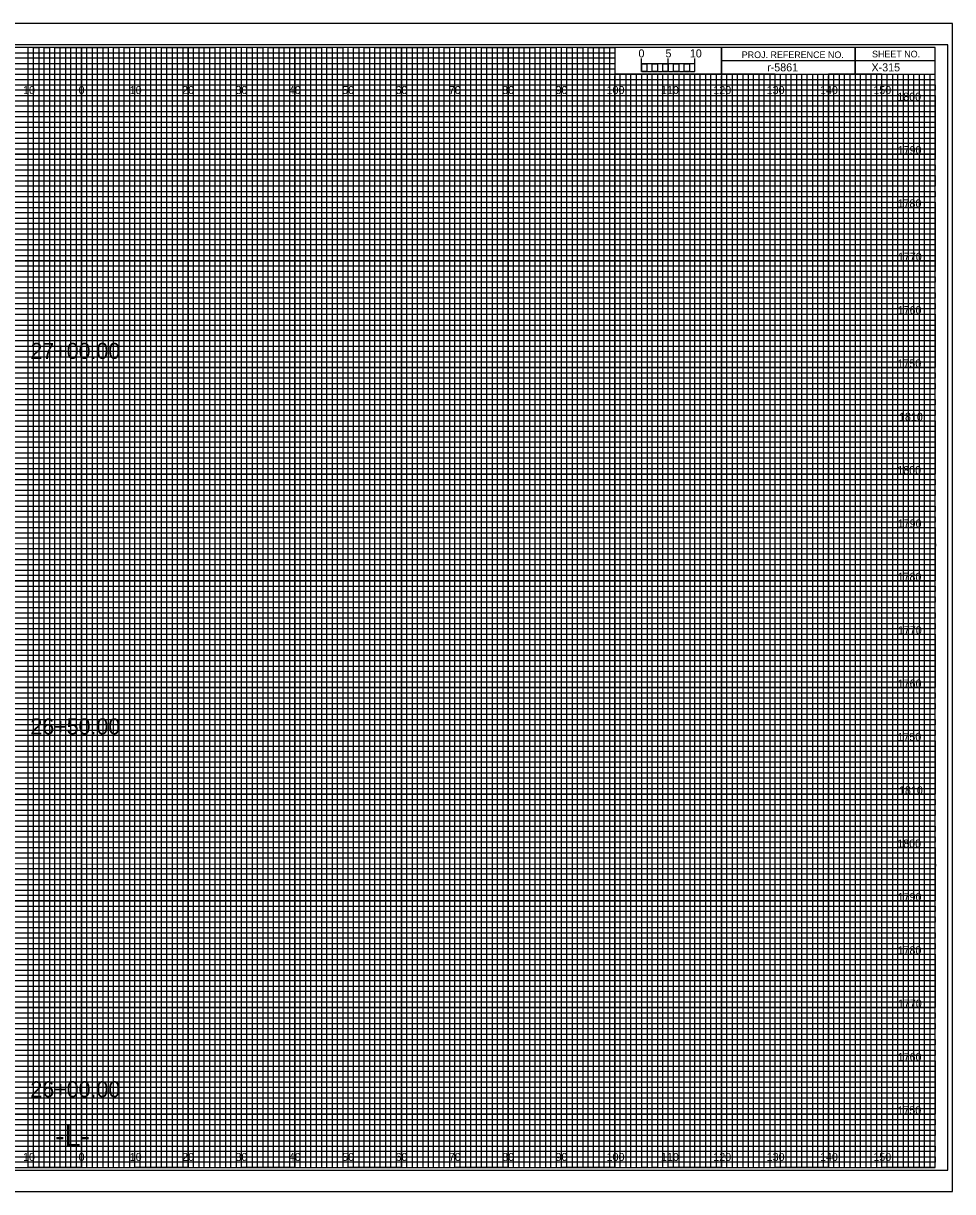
# Model space of a CAD drawing. Extents: x -15 to 323, y -5 to 6170.
# Drawn here: x 149.1 to 323.3, y 2415.5 to 2634.5 of the extents above; entities that cross this region are included whole.
import ezdxf

# ---------------------------------------------------------------- set-up
doc = ezdxf.new("R2010")
doc.units = 0
for name, color, linetype in [('Prop XS Alignment Label', 7, 'Continuous'), ('Prop XS Bar Scale Labels', 7, 'Continuous'), ('Prop XS DDE', 7, 'Continuous'), ('Prop XS DDE Earthwork Shape', 7, 'Continuous'), ('Prop XS DDE Slope Text', 7, 'Continuous'), ('Prop XS DDE Text', 7, 'Continuous'), ('Prop XS Earthwork Shape', 7, 'Continuous'), ('Prop XS Noise Wall', 7, 'Continuous'), ('Prop XS Project Number', 7, 'Continuous'), ('Prop XS Retaining Wall', 7, 'Continuous'), ('Prop XS Station Labels', 7, 'Continuous'), ('Prop XS Temporary Shoring', 7, 'Continuous'), ('Scratch_Level_3', 7, 'Continuous'), ('Scratch_Level_7', 7, 'Continuous'), ('Scratch_Level_8', 7, 'Continuous'), ('Sheet Cross Section Grid Minor 1 CELL', 7, 'Continuous')]:
    doc.layers.add(name, color=color, linetype=linetype)

msp = doc.modelspace()

# ---------------------------------------------------------------- linework, layer by layer
at = {"layer": 'Prop XS Alignment Label'}
for p, q in [((265, 2625.49), (265, 2627.9)), ((265, 2626.9), (265, 2627.9)), ((270, 2625.49), (270, 2627.9)), ((275, 2625.49), (275, 2627.9)), ((275, 2626.9), (275, 2627.9))]:
    msp.add_line(p, q, dxfattribs=at)
for points in [[(275, 2626.9), (265, 2626.9), (265, 2625.49), (275, 2625.49)], [(265, 2626.9), (266, 2626.9), (266, 2625.49), (265, 2625.49)], [(267, 2626.9), (268, 2626.9), (268, 2625.49), (267, 2625.49)], [(269, 2626.9), (270, 2626.9), (270, 2625.49), (269, 2625.49)], [(271, 2626.9), (272, 2626.9), (272, 2625.49), (271, 2625.49)], [(273, 2626.9), (274, 2626.9), (274, 2625.49), (273, 2625.49)]]:
    msp.add_lwpolyline(points, close=True, dxfattribs=at)
at = {"layer": 'Prop XS DDE'}
msp.add_lwpolyline([(-13.4, 2415.5), (323.3, 2415.5), (323.3, 2634.5), (-13.4, 2634.5)], close=True, dxfattribs=at)
at = {"layer": 'Prop XS DDE Slope Text'}
msp.add_lwpolyline([(-10.8, 2419.5), (322.4, 2419.5), (322.4, 2630.5), (-10.8, 2630.5)], close=True, dxfattribs=at)
at = {"layer": 'Prop XS DDE Text'}
for p, q in [((150, 2420), (150, 2630)), ((160, 2420), (160, 2630)), ((170, 2420), (170, 2630)), ((180, 2420), (180, 2630)), ((190, 2420), (190, 2630)), ((200, 2420), (200, 2630)), ((210, 2420), (210, 2630)), ((220, 2420), (220, 2630)), ((230, 2420), (230, 2630)), ((240, 2420), (240, 2630)), ((250, 2420), (250, 2630)), ((260, 2420), (260, 2624.69)), ((270, 2420), (270, 2624.69)), ((280, 2420), (280, 2624.69)), ((290, 2420), (290, 2624.69)), ((300, 2420), (300, 2624.69)), ((310, 2420), (310, 2624.69)), ((0, 2620), (320, 2620)), ((0, 2610), (320, 2610)), ((0, 2600), (320, 2600)), ((0, 2590), (320, 2590)), ((0, 2580), (320, 2580)), ((0, 2570), (320, 2570)), ((0, 2560), (320, 2560)), ((0, 2550), (320, 2550)), ((0, 2540), (320, 2540)), ((0, 2530), (320, 2530)), ((0, 2520), (320, 2520)), ((0, 2510), (320, 2510)), ((0, 2500), (320, 2500)), ((0, 2490), (320, 2490)), ((0, 2480), (320, 2480)), ((0, 2470), (320, 2470)), ((0, 2460), (320, 2460)), ((0, 2450), (320, 2450)), ((0, 2440), (320, 2440)), ((0, 2430), (320, 2430))]:
    msp.add_line(p, q, dxfattribs=at)
at = {"layer": 'Prop XS Earthwork Shape'}
for p, q in [((150, 2630), (140, 2630)), ((150, 2420), (150, 2630)), ((170, 2630), (160, 2630)), ((160, 2630), (160, 2420)), ((170, 2420), (170, 2630)), ((190, 2630), (180, 2630)), ((180, 2630), (180, 2420)), ((190, 2420), (190, 2630)), ((210, 2630), (200, 2630)), ((200, 2630), (200, 2420)), ((210, 2420), (210, 2630)), ((230, 2630), (220, 2630)), ((220, 2630), (220, 2420)), ((230, 2420), (230, 2630)), ((250, 2630), (240, 2630)), ((240, 2630), (240, 2420)), ((250, 2420), (250, 2630)), ((260, 2630), (260, 2420)), ((270, 2420), (270, 2625)), ((290, 2625), (280, 2625)), ((280, 2625), (280, 2420)), ((290, 2420), (290, 2625)), ((310, 2625), (300, 2625)), ((300, 2625), (300, 2420)), ((310, 2420), (310, 2625)), ((160, 2420), (150, 2420)), ((180, 2420), (170, 2420)), ((200, 2420), (190, 2420)), ((220, 2420), (210, 2420)), ((240, 2420), (230, 2420)), ((260, 2420), (250, 2420)), ((280, 2420), (270, 2420)), ((300, 2420), (290, 2420)), ((320, 2420), (310, 2420)), ((320, 2420), (320, 2420))]:
    msp.add_line(p, q, dxfattribs=at)
for points in [[(0, 2620), (320, 2620), (320, 2610), (0, 2610)], [(0, 2600), (320, 2600), (320, 2590), (0, 2590)], [(0, 2580), (320, 2580), (320, 2570), (0, 2570)], [(0, 2560), (320, 2560), (320, 2550), (0, 2550)], [(0, 2540), (320, 2540), (320, 2530), (0, 2530)], [(0, 2520), (320, 2520), (320, 2510), (0, 2510)], [(0, 2500), (320, 2500), (320, 2490), (0, 2490)], [(0, 2480), (320, 2480), (320, 2470), (0, 2470)], [(0, 2460), (320, 2460), (320, 2450), (0, 2450)], [(0, 2440), (320, 2440), (320, 2430), (0, 2430)]]:
    msp.add_lwpolyline(points, dxfattribs=at)
at = {"layer": 'Prop XS Noise Wall'}
for p, q in [((305, 2630), (305, 2625)), ((305, 2625), (305, 2630)), ((280, 2627.5), (280, 2625)), ((320, 2627.49), (280, 2627.49)), ((280, 2625), (320, 2625))]:
    msp.add_line(p, q, dxfattribs=at)
for points in [[(320, 2630), (0, 2630), (0, 2420), (320, 2420)], [(280, 2630), (260, 2630), (260, 2625.03), (280, 2625.03)], [(320, 2630), (280, 2630), (280, 2625), (320, 2625)]]:
    msp.add_lwpolyline(points, close=True, dxfattribs=at)
at = {"layer": 'Prop XS Retaining Wall'}
for p, q in [((267, 2625), (266.01, 2625)), ((266.01, 2625), (266.01, 2420)), ((267, 2420), (267, 2625)), ((269, 2625), (268, 2625)), ((268, 2625), (268, 2420)), ((269, 2420), (269, 2625)), ((266.01, 2420), (265, 2420)), ((268, 2420), (267, 2420))]:
    msp.add_line(p, q, dxfattribs=at)
for points in [[(150, 2420), (151, 2420), (151, 2630), (152, 2630), (152, 2420)], [(152, 2420), (153, 2420), (153, 2630), (154, 2630), (154, 2420)], [(155, 2420), (156, 2420), (156, 2630), (157, 2630), (157, 2420)], [(157, 2420), (158, 2420), (158, 2630), (159, 2630), (159, 2420)], [(160, 2420), (161, 2420), (161, 2630), (162, 2630), (162, 2420)], [(162, 2420), (163, 2420), (163, 2630), (164, 2630), (164, 2420)], [(165, 2420), (166, 2420), (166, 2630), (167, 2630), (167, 2420)], [(167, 2420), (168, 2420), (168, 2630), (169, 2630), (169, 2420)], [(170, 2420), (171, 2420), (171, 2630), (172, 2630), (172, 2420)], [(172, 2420), (173, 2420), (173, 2630), (174, 2630), (174, 2420)], [(175, 2420), (176, 2420), (176, 2630), (177, 2630), (177, 2420)], [(177, 2420), (178, 2420), (178, 2630), (179, 2630), (179, 2420)], [(180, 2420), (181, 2420), (181, 2630), (182, 2630), (182, 2420)], [(182, 2420), (183, 2420), (183, 2630), (184, 2630), (184, 2420)], [(185, 2420), (186, 2420), (186, 2630), (187, 2630), (187, 2420)], [(187, 2420), (188, 2420), (188, 2630), (189, 2630), (189, 2420)], [(190, 2420), (191, 2420), (191, 2630), (192, 2630), (192, 2420)], [(192, 2420), (193, 2420), (193, 2630), (194, 2630), (194, 2420)], [(195, 2420), (196, 2420), (196, 2630), (197, 2630), (197, 2420)], [(197, 2420), (198, 2420), (198, 2630), (199, 2630), (199, 2420)], [(200, 2420), (201, 2420), (201, 2630), (202, 2630), (202, 2420)], [(202, 2420), (203, 2420), (203, 2630), (204, 2630), (204, 2420)], [(205, 2420), (206, 2420), (206, 2630), (207, 2630), (207, 2420)], [(207, 2420), (208, 2420), (208, 2630), (209, 2630), (209, 2420)], [(210, 2420), (211, 2420), (211, 2630), (212, 2630), (212, 2420)], [(212, 2420), (213, 2420), (213, 2630), (214, 2630), (214, 2420)], [(215, 2420), (216, 2420), (216, 2630), (217, 2630), (217, 2420)], [(217, 2420), (218, 2420), (218, 2630), (219, 2630), (219, 2420)], [(220, 2420), (221, 2420), (221, 2630), (222, 2630), (222, 2420)], [(222, 2420), (223, 2420), (223, 2630), (224, 2630), (224, 2420)], [(225, 2420), (226, 2420), (226, 2630), (227, 2630), (227, 2420)], [(227, 2420), (228, 2420), (228, 2630), (229, 2630), (229, 2420)], [(230, 2420), (231, 2420), (231, 2630), (232, 2630), (232, 2420)], [(232, 2420), (233, 2420), (233, 2630), (234, 2630), (234, 2420)], [(235, 2420), (236, 2420), (236, 2630), (237, 2630), (237, 2420)], [(237, 2420), (238, 2420), (238, 2630), (239, 2630), (239, 2420)], [(240, 2420), (241, 2420), (241, 2630), (242, 2630), (242, 2420)], [(242, 2420), (243, 2420), (243, 2630), (244, 2630), (244, 2420)], [(245, 2420), (246, 2420), (246, 2630), (247, 2630), (247, 2420)], [(247, 2420), (248, 2420), (248, 2630), (249, 2630), (249, 2420)], [(250, 2420), (251, 2420), (251, 2630), (252, 2630), (252, 2420)], [(252, 2420), (253, 2420), (253, 2630), (254, 2630), (254, 2420)], [(255, 2420), (256, 2420), (256, 2630), (257, 2630), (257, 2420)], [(257, 2420), (258, 2420), (258, 2630), (259, 2630), (259, 2420)], [(260, 2420), (261, 2420), (261, 2625), (262.02, 2625), (262.02, 2420)], [(262, 2420), (263, 2420), (263, 2625), (263.99, 2625), (263.99, 2420)], [(270, 2420), (270.98, 2420), (270.98, 2625), (272, 2625), (272, 2420)], [(272, 2420), (273, 2420), (273, 2625), (274.05, 2625), (274.05, 2420)], [(275, 2420), (276, 2420), (276, 2625), (277, 2625), (277, 2420)], [(277, 2420), (278, 2420), (278, 2625), (279, 2625), (279, 2420)], [(280, 2420), (281, 2420), (281, 2625), (282, 2625), (282, 2420)], [(282, 2420), (283, 2420), (283, 2625), (284, 2625), (284, 2420)], [(285, 2420), (286, 2420), (286, 2625), (287, 2625), (287, 2420)], [(287, 2420), (288, 2420), (288, 2625), (289, 2625), (289, 2420)], [(290, 2420), (291, 2420), (291, 2625), (292, 2625), (292, 2420)], [(292, 2420), (293, 2420), (293, 2625), (294, 2625), (294, 2420)], [(295, 2420), (296, 2420), (296, 2625), (297, 2625), (297, 2420)], [(297, 2420), (298, 2420), (298, 2625), (299, 2625), (299, 2420)], [(300, 2420), (301, 2420), (301, 2625), (302, 2625), (302, 2420)], [(302, 2420), (303, 2420), (303, 2625), (304, 2625), (304, 2420)], [(305, 2420), (306, 2420), (306, 2625), (307, 2625), (307, 2420)], [(307, 2420), (308, 2420), (308, 2625), (309, 2625), (309, 2420)], [(310, 2420), (311, 2420), (311, 2625), (312, 2625), (312, 2420)], [(312, 2420), (313, 2420), (313, 2625), (314, 2625), (314, 2420)], [(315, 2420), (316, 2420), (316, 2625), (317, 2625), (317, 2420)], [(317, 2420), (318, 2420), (318, 2625), (319, 2625), (319, 2420)]]:
    msp.add_lwpolyline(points, dxfattribs=at)
at = {"layer": 'Prop XS Station Labels'}
for points in [[(145, 2420), (155, 2420), (155, 2630), (165, 2630), (165, 2420), (175, 2420), (175, 2630), (185, 2630), (185, 2420), (195, 2420), (195, 2630), (205, 2630), (205, 2420), (215, 2420), (215, 2630), (225, 2630), (225, 2420), (235, 2420), (235, 2630), (245, 2630), (245, 2420), (255, 2420), (255, 2630), (259.93, 2630), (260, 2630), (260, 2625), (264.99, 2625), (264.99, 2420), (275, 2420), (275, 2625), (285, 2625), (285, 2420), (295, 2420), (295, 2625), (305, 2625), (305, 2420), (315, 2420), (315, 2625)], [(0, 2625), (275, 2625)], [(0, 2605), (320, 2605), (320, 2615), (0, 2615)], [(0, 2585), (320, 2585), (320, 2595), (0, 2595)], [(0, 2565), (320, 2565), (320, 2575), (0, 2575)], [(0, 2545), (320, 2545), (320, 2555), (0, 2555)], [(0, 2525), (320, 2525), (320, 2535), (0, 2535)], [(0, 2505), (320, 2505), (320, 2515), (0, 2515)], [(0, 2485), (320, 2485), (320, 2495), (0, 2495)], [(0, 2465), (320, 2465), (320, 2475), (0, 2475)], [(0, 2445), (320, 2445), (320, 2455), (0, 2455)], [(0, 2425), (320, 2425), (320, 2435), (0, 2435)]]:
    msp.add_lwpolyline(points, dxfattribs=at)
at = {"layer": 'Scratch_Level_7'}
for p, q in [((323.3, 2634.5), (-13.4, 2634.5)), ((-13.4, 2415.5), (323.3, 2415.5))]:
    msp.add_line(p, q, dxfattribs=at)
at = {"layer": 'Sheet Cross Section Grid Minor 1 CELL'}
for p, q in [((0, 2629), (260, 2629)), ((260, 2629), (260, 2627.98)), ((260, 2627.98), (0, 2627.98)), ((0, 2627), (260, 2627)), ((260, 2625.89), (0, 2625.89)), ((260, 2627), (260, 2625.89)), ((0, 2624), (320, 2624))]:
    msp.add_line(p, q, dxfattribs=at)
for points in [[(0, 2623), (270, 2623), (320, 2623), (320, 2622), (0, 2622)], [(0, 2621), (320, 2621), (320, 2619), (0, 2619)], [(0, 2618), (320, 2618), (320, 2617), (0, 2616.98)], [(0, 2616), (320, 2616), (320, 2614), (0, 2614)], [(0, 2613), (320, 2613), (320, 2612), (0, 2612)], [(0, 2611), (320, 2611), (320, 2609), (0, 2609)], [(0, 2608), (320, 2608), (320, 2607), (0, 2607)], [(0, 2606), (320, 2606), (320, 2604), (0, 2604)], [(0, 2603), (320, 2603), (320, 2602), (0, 2602)], [(0, 2601), (320, 2601), (320, 2599), (0, 2599)], [(0, 2598), (320, 2598), (320, 2597), (0, 2597)], [(0, 2596), (320, 2596), (320, 2593.95), (320, 2593), (320, 2592), (0, 2592)], [(0, 2594), (320, 2594), (320, 2593), (0, 2593)], [(0, 2591), (320, 2591), (320, 2589), (0, 2589.03)], [(0, 2589.03), (320, 2589), (320, 2588), (0, 2588)], [(0, 2587), (320, 2587), (320, 2586), (0, 2586)], [(0, 2584), (320, 2584), (320, 2583), (0, 2583)], [(0, 2582), (320, 2582), (320, 2581), (0, 2581)], [(-0.07, 2578.89), (320, 2578.89), (320, 2577.88), (-0.07, 2577.88)], [(0, 2577), (320, 2577), (320, 2576), (0, 2576)], [(0, 2574), (320, 2574), (320, 2573), (0, 2573)], [(0, 2572), (320, 2572), (320, 2571), (0, 2571)], [(0, 2569), (320, 2569), (320, 2568), (0, 2568)], [(0, 2567), (320, 2567), (320, 2566), (0, 2566)], [(0, 2564), (320, 2564), (320, 2563), (0, 2563)], [(0, 2562), (320, 2562), (320, 2561), (0, 2561)], [(0, 2559), (320, 2559), (319.99, 2557.98), (0, 2558)], [(0, 2557), (320, 2557), (320, 2556), (0, 2556)], [(0, 2554), (320, 2554), (320, 2553), (0, 2553)], [(0, 2552), (320, 2552), (320, 2551), (0, 2551)], [(0, 2549), (320, 2549), (320, 2548), (0, 2548)], [(0, 2547), (320, 2547), (320, 2546), (0, 2546)], [(0, 2544), (320, 2544), (320, 2543), (0, 2543)], [(0, 2542), (320, 2542), (320, 2541), (0, 2541)], [(0, 2539), (320, 2539), (320, 2538), (0, 2538)], [(0, 2536.99), (320.07, 2536.91), (320, 2536), (0, 2536)], [(0, 2534), (320, 2534), (320, 2533), (0, 2533)], [(0, 2532), (320, 2532), (320, 2531), (0, 2531)], [(0, 2529), (320, 2529), (320, 2528), (0, 2528)], [(0, 2527), (320, 2527), (320, 2526), (0, 2526)], [(0, 2524), (320, 2524), (320, 2523), (0, 2523)], [(0, 2522), (320, 2522), (320, 2521), (0, 2521)], [(0, 2519), (320, 2519), (320, 2518), (0, 2518)], [(0, 2517), (320, 2517), (320, 2516), (0, 2516)], [(0, 2514), (320, 2514), (320, 2513), (0, 2513)], [(0, 2512), (320, 2512), (320, 2511), (0, 2511)], [(0, 2509), (320, 2509), (320, 2508), (0, 2508)], [(0, 2507), (320, 2507), (320, 2506), (0, 2506)], [(0, 2504), (320, 2504), (320, 2503), (0, 2503)], [(0, 2502), (320, 2502), (320, 2501), (0, 2501)], [(0, 2499), (320, 2499), (319.99, 2497.98), (0, 2498)], [(0, 2497), (320, 2497), (320, 2496), (0, 2496)], [(0, 2494), (320, 2494), (320, 2493), (0, 2493)], [(0, 2492), (320, 2492), (320, 2491), (0, 2491)], [(0, 2489), (320, 2489), (320, 2488), (0, 2488)], [(0, 2487), (320, 2487), (320, 2486), (0, 2486)], [(0, 2484), (320, 2484), (320, 2483), (0, 2483)], [(0, 2482), (320, 2482), (320, 2481), (0, 2481)], [(0, 2479), (320, 2479), (320, 2478), (0, 2478)], [(0, 2476.99), (320.07, 2476.91), (320, 2476), (0, 2476)], [(0, 2474), (320, 2474), (320, 2473), (0, 2473)], [(0, 2472), (320, 2472), (320, 2471), (0, 2471)], [(0, 2469), (320, 2469), (320, 2468), (0, 2468)], [(0, 2467), (320, 2467), (320, 2466), (0, 2466)], [(0, 2464), (320, 2464), (320, 2463), (0, 2463)], [(0, 2462), (320, 2462), (320, 2461), (0, 2461)], [(0, 2459), (320, 2459), (320, 2458), (0, 2458)], [(0, 2457), (320, 2457), (320, 2456), (0, 2456)], [(0, 2454), (320, 2454), (320, 2453), (0, 2453)], [(0, 2452), (320, 2452), (320, 2451), (0, 2451)], [(0, 2449), (320, 2449), (320, 2448), (0, 2448)], [(0, 2447), (320, 2447), (320, 2446), (0, 2446)], [(0, 2444), (320, 2444), (320, 2443), (0, 2443)], [(0, 2442), (320, 2442), (320, 2441), (0, 2441)], [(0, 2439), (320, 2439), (320, 2438), (0, 2438)], [(0, 2437), (320, 2437), (320, 2436), (0, 2436)], [(0, 2434), (320, 2434), (320, 2433), (0, 2433)], [(0, 2432), (320, 2432), (320, 2431), (0, 2431)], [(0, 2429), (320, 2429), (320, 2428), (0, 2428)], [(0, 2427), (320, 2427), (320, 2426), (0, 2426)], [(0, 2424), (320, 2424), (320, 2423), (0, 2423)], [(0, 2422), (320, 2422), (320, 2421), (0, 2421)]]:
    msp.add_lwpolyline(points, dxfattribs=at)

# ---------------------------------------------------------------- texts
at = {"layer": 'Prop XS Alignment Label'}
for s, height, p in [('0', 1.5, (264.41, 2628.12)), ('-L-', 4, (155.06, 2424))]:
    msp.add_text(s, height=height, dxfattribs=at).set_placement(p)
at = {"layer": 'Prop XS Bar Scale Labels'}
for s, p in [('5', (269.47, 2628.12)), ('10', (274.04, 2628.12))]:
    msp.add_text(s, height=1.5, dxfattribs=at).set_placement(p)
at = {"layer": 'Prop XS DDE Earthwork Shape'}
msp.add_text('X-315', height=1.5, dxfattribs=at).set_placement((308.09, 2625.5))
at = {"layer": 'Prop XS Noise Wall'}
for s, p in [('PROJ. REFERENCE NO.', (283.77, 2627.99)), ('SHEET NO.', (308.19, 2628.12))]:
    msp.add_text(s, height=1.25, dxfattribs=at).set_placement(p)
at = {"layer": 'Prop XS Project Number'}
msp.add_text('r-5861', height=1.5, dxfattribs=at).set_placement((288.53, 2625.5))
at = {"layer": 'Prop XS Temporary Shoring'}
for s, p in [('27+00.00', (150.41, 2571.61)), ('26+50.00', (150.41, 2501.21)), ('26+00.00', (150.41, 2433.19))]:
    msp.add_text(s, height=3, dxfattribs=at).set_placement(p)
at = {"layer": 'Scratch_Level_3'}
for s, p in [('1800', (312.92, 2620)), ('1790', (313, 2610)), ('1780', (312.98, 2600)), ('1770', (313.04, 2590)), ('1760', (313, 2580)), ('1750', (312.96, 2570)), ('1810', (313.25, 2560)), ('1800', (312.92, 2550)), ('1790', (313, 2540)), ('1780', (312.98, 2530)), ('1770', (313.04, 2520)), ('1760', (313, 2510)), ('1750', (312.96, 2500)), ('1810', (313.25, 2490)), ('1800', (312.92, 2480)), ('1790', (313, 2470)), ('1780', (312.98, 2460)), ('1770', (313.04, 2450)), ('1760', (313, 2440)), ('1750', (312.96, 2430))]:
    msp.add_text(s, height=1.5, dxfattribs=at).set_placement(p)
at = {"layer": 'Scratch_Level_8'}
for s, p in [('10', (149.04, 2621.25)), ('0', (159.45, 2621.25)), ('0', (159.45, 2621.25)), ('10', (169.04, 2621.25)), ('20', (178.86, 2621.25)), ('30', (188.86, 2621.25)), ('40', (198.86, 2621.25)), ('50', (208.86, 2621.25)), ('60', (218.86, 2621.25)), ('70', (228.86, 2621.25)), ('80', (238.86, 2621.25)), ('90', (248.86, 2621.25)), ('100', (258.44, 2621.25)), ('110', (268.62, 2621.25)), ('120', (278.44, 2621.25)), ('130', (288.44, 2621.25)), ('140', (298.44, 2621.25)), ('150', (308.44, 2621.25)), ('10', (149.04, 2421.25)), ('0', (159.45, 2421.25)), ('0', (159.45, 2421.25)), ('10', (169.04, 2421.25)), ('20', (178.86, 2421.25)), ('30', (188.86, 2421.25)), ('40', (198.86, 2421.25)), ('50', (208.86, 2421.25)), ('60', (218.86, 2421.25)), ('70', (228.86, 2421.25)), ('80', (238.86, 2421.25)), ('90', (248.86, 2421.25)), ('100', (258.44, 2421.25)), ('110', (268.62, 2421.25)), ('120', (278.44, 2421.25)), ('130', (288.44, 2421.25)), ('140', (298.44, 2421.25)), ('150', (308.44, 2421.25))]:
    msp.add_text(s, height=1.5, dxfattribs=at).set_placement(p)

doc.saveas('drawing.dxf')
